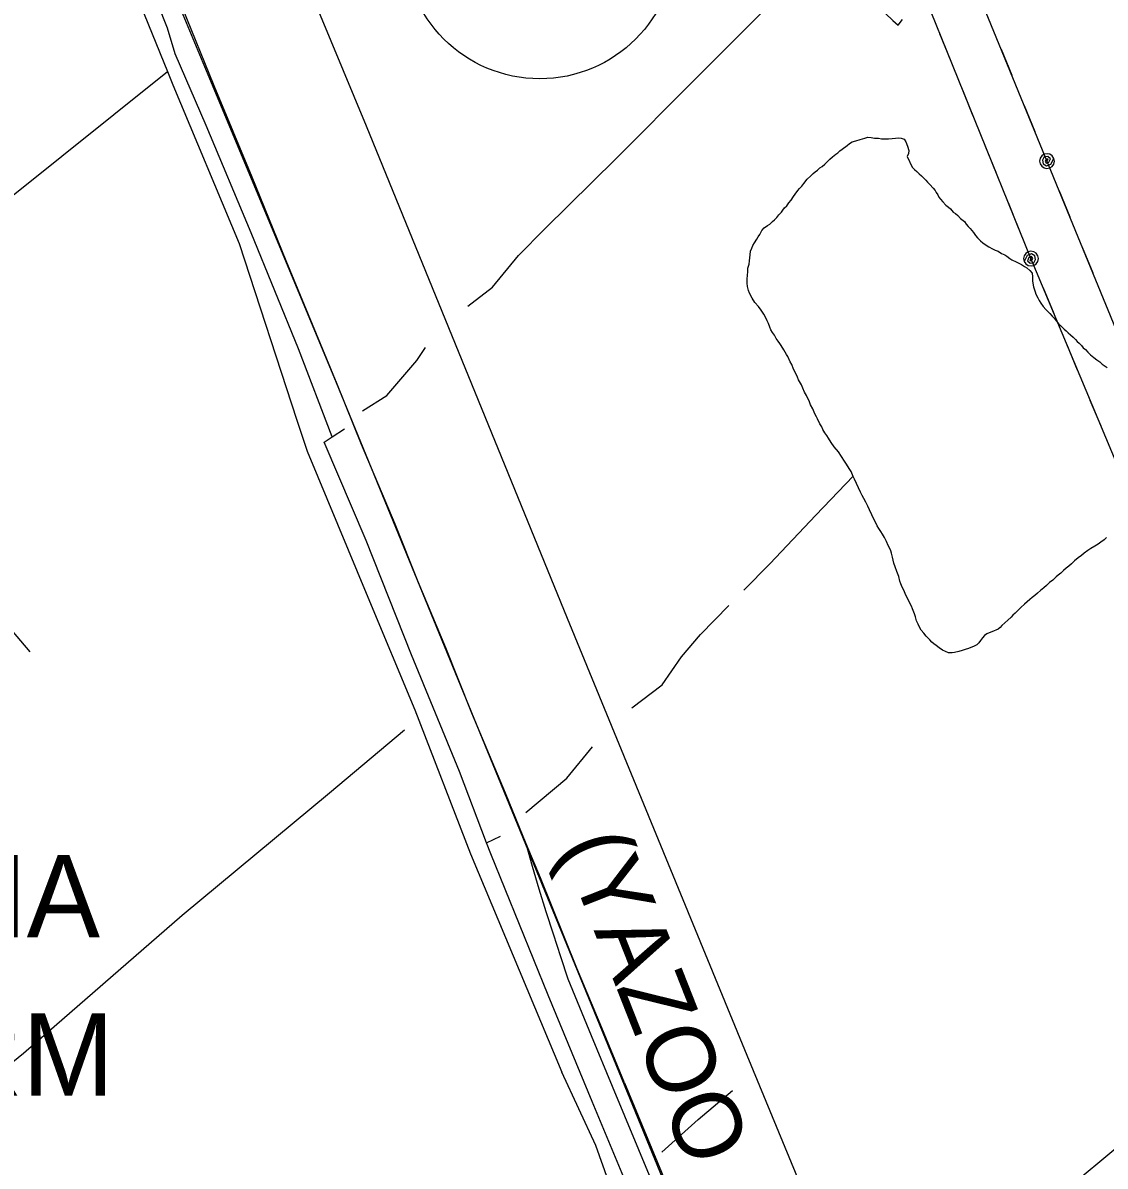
# Model space of a CAD drawing. Extents: x 3329332 to 3367211, y 631066 to 656469.
# Drawn here: x 3352194 to 3353510, y 643674 to 645065 of the extents above; entities that cross this region are included whole.
import ezdxf

# ---------------------------------------------------------------- set-up
doc = ezdxf.new("R2010")
doc.units = 0
for name, color, linetype in [('V-DTCH-CNTR', 7, 'Continuous'), ('V-RAIL-IDEN', 7, 'Continuous'), ('V-RAIL-TRAK', 7, 'Continuous'), ('V-ROAD-CNTR', 7, 'Continuous'), ('V-ROAD-IDEN', 7, 'Continuous'), ('V-TOPO-GNAM-IDEN', 7, 'Continuous'), ('V-TOPO-SHOR', 7, 'Continuous'), ('V-UTIL-LINE', 7, 'Continuous')]:
    doc.layers.add(name, color=color, linetype=linetype)

msp = doc.modelspace()

# ---------------------------------------------------------------- linework, layer by layer
at = {"layer": 'V-DTCH-CNTR'}
for points in [[(3352322.5, 645121.5), (3352369.6, 645005.7), (3352376.3, 644989.4), (3352456.8, 644796.6), (3352526.9, 644581.5), (3352539.7, 644544.1), (3352613.2, 644366.2), (3352670.3, 644229.2), (3352738.2, 644054.3), (3352849.1, 643788.6)], [(3351252.1, 644067.9), (3351343.2, 644143.6), (3351414.9, 644203.3), (3351461, 644241.8), (3351659.3, 644417.8), (3351847.6, 644573.2), (3351904.4, 644621.6), (3351967.5, 644675.4), (3352175.9, 644850.3), (3352369.6, 645005.7)], [(3352374, 643084.7), (3352516.8, 643203.1), (3352656, 643320.8), (3352889.4, 643519.1), (3352912.2, 643540.2), (3352922.6, 643556.2), (3352927.1, 643570.8), (3352928, 643594.2), (3352890.6, 643699.2), (3352849.1, 643788.6)]]:
    msp.add_lwpolyline(points, dxfattribs=at)
at = {"layer": 'V-RAIL-TRAK'}
for points in [[(3352925.5, 643775.6), (3352898.1, 643842.6), (3352867.6, 643915.2), (3352823.4, 644024.9), (3352805.7, 644066.2), (3352780.8, 644128.1), (3352740, 644225.1), (3352708.2, 644304.8), (3352674.6, 644384.9), (3352646.5, 644455.2), (3352605.6, 644551.9), (3352576.2, 644625.3), (3352550.9, 644686.4), (3352514.2, 644775.6), (3352472.8, 644877.4), (3352426.4, 644988.4), (3352388, 645083.1)], [(3352857, 643901.8), (3352847.9, 643929), (3352839.1, 643956.3), (3352830.4, 643983.7), (3352821.9, 644011.2), (3352813.7, 644038.7), (3352805.7, 644066.2)], [(3352910.9, 643771), (3352885.4, 643832.8), (3352857, 643901.8)], [(3354667, 639534.7), (3354616.9, 639633.5), (3354597, 639671), (3354586.7, 639694.9), (3354530.2, 639831.1), (3354456.1, 640012.2), (3354364.3, 640234.4), (3354268.1, 640467.8), (3354158, 640737.9), (3354050, 640999.1), (3353948, 641248.2), (3353832.7, 641528.8), (3353725.5, 641791.4), (3353598.5, 642100.4), (3353474.5, 642402.7), (3353325.4, 642764.8), (3353219.7, 643021.5), (3353113.2, 643278.9), (3353098.8, 643314.2), (3352989.9, 643581.1), (3352910.9, 643771)], [(3352925.5, 643775.6), (3352970.3, 643667.1), (3353069.4, 643426.9), (3353111.5, 643324.6), (3353161.9, 643201.7), (3353257.4, 642967.5), (3353334.5, 642780.4), (3353390.3, 642647.3), (3353452.7, 642494.6), (3353542.2, 642274.7)]]:
    msp.add_lwpolyline(points, dxfattribs=at)
at = {"layer": 'V-ROAD-CNTR'}
for points in [[(3350055.8, 651140.1), (3350440.1, 650230.7), (3350657.6, 649703.2), (3351013.6, 648831.3), (3351205.9, 648365.5), (3351409.9, 647864.4), (3351543.9, 647537.5), (3351727.1, 647084.5), (3351868.7, 646739.5), (3352018.3, 646380), (3352260.8, 645783.7), (3352611.2, 644939.6), (3352855.7, 644340.9), (3353071.6, 643816), (3353365, 643105.6), (3353609, 642507.1), (3353763.8, 642127.3), (3353961.4, 641646.4), (3354215.3, 641035.3)], [(3349932.6, 651050.5), (3350283.7, 650214.4), (3350591.5, 649465.9), (3350897.3, 648721.3), (3351095, 648236), (3351427.6, 647425.4), (3351649.7, 646885.6), (3351805.6, 646510.6), (3351997.4, 646041.9), (3352187.7, 645566), (3352363.9, 645133.8), (3352574.7, 644627.6), (3352794.9, 644090.5), (3353015.5, 643552.8), (3353189.8, 643129.1), (3353379.8, 642671), (3353592.3, 642161.2), (3353746.1, 641783.8), (3353947.8, 641281.9), (3354155.1, 640782.9)], [(3351317.8, 645320.4), (3351654, 644943.4), (3351906.6, 644647.9), (3352202.2, 644299.8)], [(3353218.9, 643449.7), (3353296.3, 643507.8), (3353694.1, 643838.5), (3353964.8, 644060.6), (3354139.5, 644203.9), (3354355.5, 644382.2), (3354528.4, 644517.8)]]:
    msp.add_lwpolyline(points, dxfattribs=at)
at = {"layer": 'V-ROAD-IDEN'}
msp.add_circle((3352822.4, 645161.9), 165, dxfattribs=at)
at = {"layer": 'V-TOPO-SHOR'}
msp.add_line((3352757.8, 644067.5), (3352774.5, 644075.5), dxfattribs=at)
for points in [[(3352570.1, 644561.3), (3352529.1, 644668.4), (3352471.4, 644809.6), (3352416.7, 644939.9), (3352379.2, 645027.2), (3352369.5, 645058.6), (3352335.2, 645145.8), (3352292.3, 645251.7)], [(3352735.1, 644720.4), (3352764.8, 644743.5), (3352796.7, 644781.9), (3352828.4, 644814.5), (3352915.2, 644899.8), (3353009.8, 644994.6), (3353110.9, 645096.3), (3353153, 645136.4), (3353167.1, 645143.2), (3353179.2, 645139.8), (3353225.6, 645093.2), (3353252, 645067.9), (3353258.2, 645062.1), (3353263.5, 645069)], [(3353128.9, 644649.2), (3353127.1, 644652.4), (3353124, 644658.9), (3353122.4, 644661.4), (3353119.3, 644667.2), (3353115.9, 644672.4), (3353114.3, 644675), (3353112.5, 644677.9), (3353110, 644680.8), (3353107.8, 644684.9), (3353105.3, 644688.2), (3353103.5, 644691.4), (3353102.2, 644694.9), (3353100.7, 644699.1), (3353099.2, 644702.3), (3353097.3, 644706.1), (3353094.8, 644710.6), (3353091.7, 644715.5), (3353088.3, 644720), (3353084.2, 644724.8), (3353080.8, 644730), (3353077.7, 644736.1), (3353076.2, 644739.3), (3353075, 644744.4), (3353074.7, 644748.3), (3353074.8, 644753.7), (3353075.2, 644757.5), (3353075.3, 644762.6), (3353075.6, 644766.4), (3353077, 644771.2), (3353077.4, 644775.3), (3353077.8, 644779.1), (3353078.4, 644782.6), (3353078.8, 644787.1), (3353080.5, 644790.9), (3353081.5, 644794.1), (3353083.8, 644797.2), (3353086.4, 644801.6), (3353088, 644804.8), (3353090, 644807.6), (3353092.6, 644812.4), (3353095.5, 644815.5), (3353099.4, 644818.3), (3353102.3, 644820.2), (3353105.6, 644823.3), (3353107.8, 644825.5), (3353110.7, 644828.3), (3353113.3, 644831.2), (3353116.6, 644834.6), (3353118.2, 644837.2), (3353120.2, 644839.7), (3353122.8, 644842.5), (3353125.4, 644846), (3353128.3, 644849.4), (3353131.2, 644853.5), (3353133.2, 644856.4), (3353136.4, 644860.8), (3353138.4, 644863.6), (3353141.3, 644866.4), (3353143.6, 644869.3), (3353147.8, 644874.6), (3353152, 644878.7), (3353154.9, 644881.5), (3353157.5, 644883.7), (3353160.1, 644885.9), (3353163, 644888.4), (3353165.9, 644890.3), (3353169.1, 644893.1), (3353172.7, 644896.5), (3353175.3, 644899), (3353178.5, 644901.9), (3353182.4, 644905), (3353185, 644906.9), (3353187.3, 644909.4), (3353190.2, 644911.2), (3353196.3, 644915.9), (3353199.2, 644918.1), (3353202.4, 644920), (3353206.9, 644921.2), (3353212, 644923), (3353214.9, 644923.9), (3353217.8, 644924.8), (3353221.3, 644925.7), (3353225.4, 644925.3), (3353229.6, 644924.6), (3353234.4, 644924.6), (3353237.9, 644923.9), (3353241.7, 644923.8), (3353246.5, 644924), (3353251.2, 644924.3), (3353255.1, 644924.5), (3353258.6, 644925.1), (3353262.1, 644924.8), (3353265.6, 644923.4), (3353267.8, 644920.2), (3353269.6, 644914.8), (3353271.1, 644909.6), (3353271, 644906.1), (3353269.4, 644902.3), (3353275.2, 644889.2)], [(3353275.2, 644889.2), (3353278.1, 644886.6), (3353280.9, 644884), (3353284, 644881.4), (3353286.9, 644878.8), (3353289.7, 644875.9), (3353291.9, 644873.6), (3353294.1, 644871.3), (3353296.9, 644868.1), (3353301, 644863.9), (3353303.2, 644861), (3353304.7, 644858.4), (3353306.6, 644855.8), (3353307.8, 644852.9), (3353310, 644850.4), (3353312.5, 644847.1), (3353316.3, 644843.2), (3353319.4, 644840.6), (3353321.9, 644838.7), (3353325.4, 644834.8), (3353328.2, 644833.2), (3353331, 644830.6), (3353334.2, 644827), (3353338.9, 644823.1), (3353341.1, 644819.9), (3353343.6, 644817), (3353345.8, 644814.7), (3353349.8, 644809.9), (3353352.3, 644806.3), (3353354.8, 644803.4), (3353358.6, 644799.9), (3353361.4, 644797.3), (3353364.3, 644795.3), (3353368.4, 644792.4), (3353373.1, 644790.1), (3353376.3, 644788.4), (3353379.8, 644787.1), (3353383.9, 644784.5), (3353388, 644782.8), (3353390.5, 644781.2), (3353394, 644778.2), (3353396.5, 644776.6), (3353401.9, 644774.3), (3353405, 644772.7), (3353408.2, 644771), (3353412, 644768.4), (3353414.8, 644766.8), (3353418.3, 644763.8), (3353421.1, 644760.6), (3353421.7, 644756.1), (3353421.6, 644750.7), (3353423.1, 644743.7), (3353424.9, 644737.6), (3353425.8, 644734.7), (3353428, 644730.5), (3353429.8, 644727), (3353431.7, 644723.8), (3353434.5, 644719.9), (3353437.9, 644716.3), (3353442.6, 644711.2), (3353445.5, 644708.3), (3353448, 644705.7), (3353450.8, 644702.1), (3353453.9, 644698.6), (3353456.1, 644696.3), (3353460.2, 644692.4), (3353462.7, 644690.4), (3353465.2, 644687.9), (3353468, 644685.6), (3353471.2, 644682.7), (3353474, 644679.7), (3353476.2, 644677.5), (3353478.4, 644675.2), (3353481.2, 644672.3), (3353483.4, 644669.7), (3353486.2, 644667.4), (3353489.1, 644664.5), (3353492.2, 644661.3), (3353496.3, 644658), (3353500.1, 644655.1), (3353503.5, 644652.5), (3353506.4, 644649.9), (3353508.9, 644648.3), (3353512.4, 644645.7)], [(3352606.9, 644593), (3352636.5, 644611.6), (3352672.9, 644654.4), (3352683.3, 644670.2)], [(3353372.4, 644324.3), (3353369.2, 644323.1), (3353366.3, 644321.9), (3353363.4, 644319.7), (3353360.8, 644316.9), (3353358.5, 644313.7), (3353356.6, 644310.9), (3353354, 644308.4), (3353349.8, 644306.2), (3353346.9, 644305), (3353343.7, 644304.1), (3353339.9, 644302.5), (3353336, 644301.3), (3353332.2, 644300.4), (3353327, 644298.9), (3353323.9, 644298.7), (3353319.4, 644298.7), (3353315.9, 644300.1), (3353312.1, 644301.7), (3353308, 644304.6), (3353304.5, 644307.6), (3353301.7, 644309.5), (3353299.2, 644311.8), (3353296.7, 644314.4), (3353294.5, 644316.7), (3353292.3, 644318.9), (3353289.5, 644322.5), (3353286.4, 644326), (3353284.5, 644329.2), (3353282.6, 644333.4), (3353280.8, 644337.6), (3353279.3, 644342.4), (3353278.1, 644345.9), (3353275.6, 644352.3), (3353274.4, 644355.2), (3353272.2, 644359.7), (3353270.1, 644364.2), (3353268.5, 644367.1), (3353267, 644371), (3353265.1, 644374.8), (3353263.3, 644378.7), (3353261.7, 644382.5), (3353260.5, 644386), (3353259, 644391.5), (3353256.9, 644397.6), (3353254.7, 644403.4), (3353253.2, 644407.8), (3353251.4, 644414.9), (3353250.2, 644419.7), (3353249.3, 644422.6), (3353247.8, 644426.4), (3353246.2, 644429), (3353244.1, 644434.1), (3353241.9, 644438.9), (3353239.1, 644442.8), (3353237.3, 644446.3), (3353234.8, 644449.9), (3353232.9, 644453.1), (3353231.4, 644456), (3353229.2, 644460.2), (3353226.4, 644466.3), (3353223.3, 644472.4), (3353221.5, 644476.9), (3353219, 644481.7), (3353216.5, 644486.2), (3353214.4, 644490.1), (3353212.5, 644494.2), (3353210.1, 644499.4), (3353207.6, 644504.5), (3353205.4, 644509.7), (3353203.6, 644513.2), (3353201.1, 644519), (3353198.6, 644522.8), (3353195.5, 644528.3), (3353193, 644531.8), (3353189.6, 644537.6), (3353185.6, 644543.1), (3353180.6, 644549.3), (3353176.8, 644554.4), (3353173.4, 644559.9), (3353171.5, 644562.8), (3353169, 644566.3), (3353166.9, 644570.2), (3353165.3, 644573.4), (3353163.2, 644577), (3353160.4, 644583.1), (3353158.8, 644585.6), (3353157, 644589.5), (3353154.5, 644595.6), (3353151.7, 644600.4), (3353149.9, 644605.2), (3353148.4, 644608.1), (3353146.8, 644611.6), (3353144.6, 644615.5), (3353142.5, 644620.6), (3353140.6, 644624.5), (3353137.2, 644630.6), (3353135.7, 644633.8), (3353133.5, 644639.3), (3353131.1, 644643.8), (3353128.9, 644649.2)], [(3352926.7, 643655.7), (3352886.2, 643752.7), (3352832.7, 643882.3), (3352762.8, 644054.3), (3352757.8, 644067.5), (3352724.9, 644154.4), (3352666.6, 644296.2), (3352611.4, 644435.4), (3352560.4, 644554.8), (3352570.1, 644561.3), (3352584.9, 644571)], [(3353070.6, 644374.9), (3353102.4, 644407), (3353158.2, 644466), (3353203.5, 644513.4)], [(3353511.9, 644438.8), (3353508.7, 644436), (3353504.8, 644433.2), (3353501.6, 644431), (3353497.7, 644428.5), (3353492.6, 644425.4), (3353489, 644423.2), (3353484.5, 644419.8), (3353481.3, 644417), (3353477.4, 644414.2), (3353472.9, 644410.4), (3353469, 644407), (3353465.8, 644404.1), (3353462.6, 644401.6), (3353459.3, 644398.8), (3353456.1, 644395.7), (3353452.9, 644393.2), (3353450.3, 644391), (3353446.4, 644387.2), (3353442.5, 644384.1), (3353438.6, 644380.7), (3353435.4, 644377.8), (3353431.5, 644374.4), (3353427.7, 644371.3), (3353424.4, 644368.5), (3353421.2, 644366), (3353418.6, 644363.4), (3353415.1, 644360.6), (3353411.8, 644357.8), (3353407.6, 644353.7), (3353404, 644350), (3353400.5, 644346.8), (3353397.9, 644344.3), (3353395.6, 644342.1), (3353391.7, 644338.4), (3353388.2, 644335.2), (3353384.6, 644331.8), (3353382.4, 644329.6), (3353380.1, 644327.4), (3353372.4, 644324.3)], [(3352934.5, 644231.7), (3352971.3, 644259.8), (3352994.7, 644293.9), (3353018.1, 644320.9), (3353052.5, 644356.1)], [(3351953, 643611), (3352081.5, 643720), (3352194.6, 643811.7), (3352387.7, 643979.6), (3352566.8, 644128.2), (3352657.8, 644204.9)], [(3352805.6, 644104.4), (3352855.3, 644146.3), (3352886.5, 644184.1)], [(3352970.8, 643691.3), (3353015.1, 643731.2), (3353057, 643766.4)]]:
    msp.add_lwpolyline(points, dxfattribs=at)
at = {"layer": 'V-UTIL-LINE'}
for points in [[(3355057, 640957.9), (3354832.9, 641498.1), (3354614.4, 642039.4), (3354397.9, 642569), (3354160.1, 643137.5), (3353936.7, 643682.3), (3353706.1, 644246.6), (3353477.2, 644804.1), (3353249.1, 645361.4), (3353019.3, 645913.3), (3352822.6, 646394.7), (3352634.2, 646842.1), (3352469.8, 647270.3), (3352329.5, 647842.2)], [(3354997, 640934.2), (3354562.2, 642013.6), (3354336, 642554.4), (3354106.7, 643114.4), (3353883.4, 643654.7), (3353653.6, 644219.7), (3353419.4, 644779.3), (3353196.6, 645329.8), (3352962.2, 645897), (3352767.7, 646365.7), (3352563.9, 646828.2), (3352422, 647304), (3352297.4, 647805.2)], [(3353321.9, 645020.1), (3353309.1, 645051.7)], [(3353383.6, 645032.7), (3353396.5, 645001.3)], [(3353349.7, 644951.5), (3353336.9, 644983.1)], [(3353411.7, 644964.3), (3353424.5, 644932.8)], [(3353377.4, 644882.9), (3353364.7, 644914.5)], [(3353439.3, 644896.7), (3353440.9, 644899.1), (3353438.6, 644899), (3353437.1, 644896.7), (3353438.5, 644894.1), (3353441.7, 644895.3), (3353443.6, 644899.5), (3353440.5, 644902.5), (3353435.7, 644901.9), (3353433.7, 644897.8), (3353434.5, 644893.3), (3353438.7, 644891.1), (3353443.9, 644892.9), (3353447.6, 644900.1), (3353445.7, 644903), (3353442.8, 644905), (3353439.4, 644905.7), (3353435.9, 644905), (3353433, 644903.1), (3353431, 644900.2), (3353430.3, 644896.7), (3353431, 644893.3), (3353432.9, 644890.4), (3353435.8, 644888.4), (3353439.3, 644887.7), (3353442.7, 644888.4), (3353445.7, 644890.3), (3353447.6, 644893.2), (3353448.3, 644896.7), (3353447.6, 644900.1)], [(3353454.1, 644860.6), (3353467, 644829.1)], [(3353405.2, 644814.4), (3353392.4, 644845.9)], [(3353419.8, 644778.2), (3353418.3, 644775.8), (3353420.6, 644775.9), (3353422, 644778.2), (3353420.6, 644780.8), (3353417.4, 644779.6), (3353415.5, 644775.3), (3353418.7, 644772.4), (3353423.5, 644773.1), (3353425.4, 644777.2), (3353424.6, 644781.6), (3353420.4, 644783.8), (3353415.2, 644782), (3353411.5, 644774.7), (3353413.5, 644771.8), (3353416.4, 644769.9), (3353419.9, 644769.2), (3353423.3, 644769.9), (3353426.2, 644771.9), (3353428.2, 644774.8), (3353428.8, 644778.2), (3353428.1, 644781.7), (3353426.2, 644784.6), (3353423.2, 644786.5), (3353419.8, 644787.2), (3353416.3, 644786.5), (3353413.4, 644784.5), (3353411.5, 644781.6), (3353410.8, 644778.2), (3353411.5, 644774.7)], [(3353482.1, 644792.1), (3353495, 644760.7)], [(3353448, 644710.9), (3353434.9, 644742.2)], [(3353476.6, 644642.6), (3353463.5, 644674)], [(3353505.1, 644574.3), (3353492, 644605.7)]]:
    msp.add_lwpolyline(points, dxfattribs=at)

# ---------------------------------------------------------------- texts
at = {"layer": 'V-RAIL-IDEN'}
msp.add_text('(YAZOO', height=83, rotation=291.5209, dxfattribs=at).set_placement((3352847.1, 644064.4))
at = {"layer": 'V-TOPO-GNAM-IDEN'}
for s, p in [('LOUISIANA', (3351574.2, 643952.6)), ('PRISON FARM', (3351376, 643760))]:
    msp.add_text(s, height=100, dxfattribs=at).set_placement(p)

doc.saveas('drawing.dxf')
